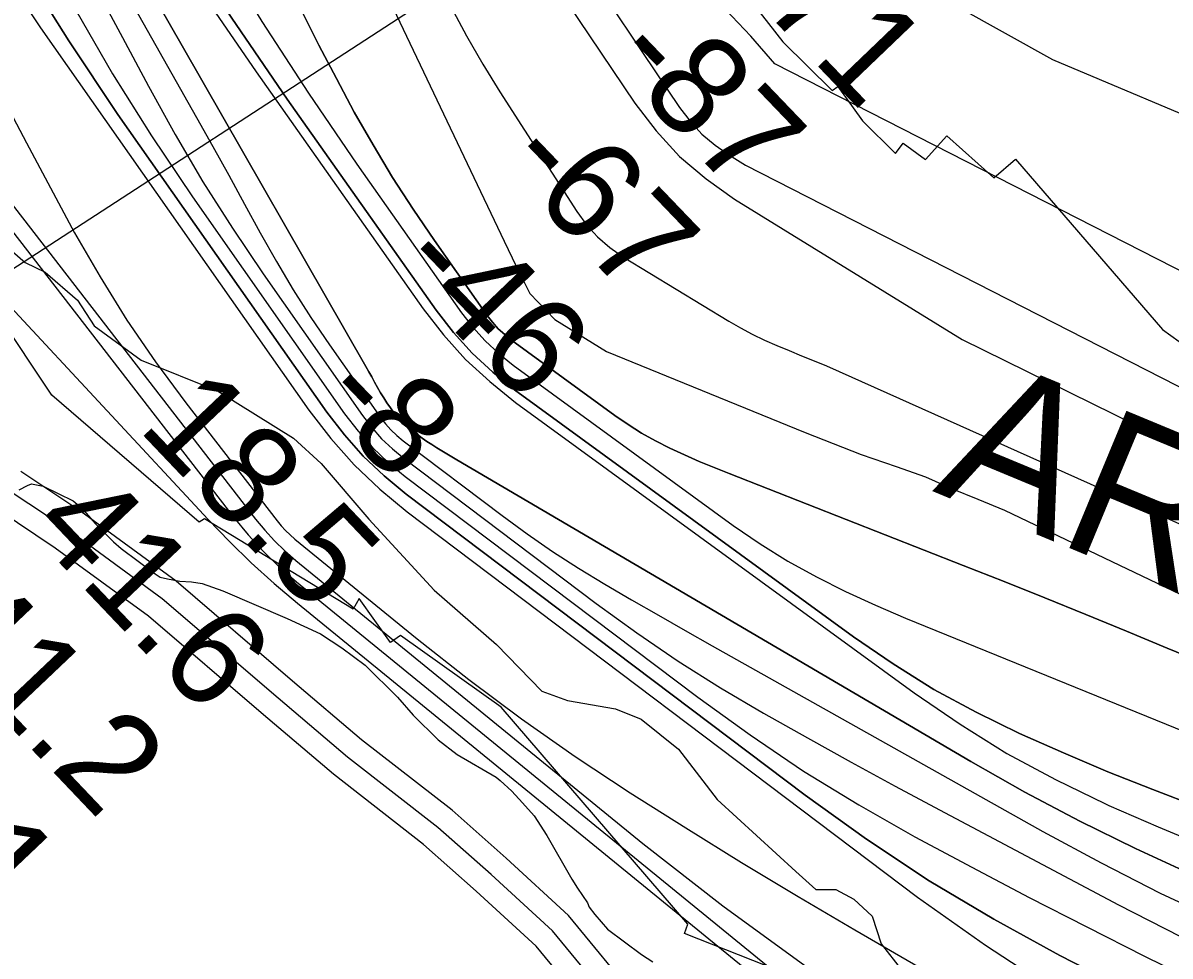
# Model space of a CAD drawing. Extents: x 3279314 to 3317160, y 734079 to 759431.
# Drawn here: x 3286173 to 3286944, y 753545 to 754173 of the extents above; entities that cross this region are included whole.
import ezdxf

# ---------------------------------------------------------------- set-up
doc = ezdxf.new("R2010")
doc.units = 0
for name, color, linetype in [('V-RIVR-EDGE', 7, 'Continuous'), ('V-RIVR-RANG', 7, 'Continuous'), ('V-ROAD-CNTR', 7, 'Continuous'), ('V-RRAP-RVMT', 7, 'Continuous'), ('V-RRAP-RVMT-IDEN', 7, 'Continuous'), ('V-SITE-VEGE', 7, 'Continuous'), ('V-TOPO-DPTH', 7, 'Continuous'), ('V-TOPO-MAJR', 7, 'Continuous'), ('V-TOPO-MINR', 7, 'Continuous'), ('V-TOPO-WATR', 7, 'Continuous')]:
    doc.layers.add(name, color=color, linetype=linetype)

msp = doc.modelspace()

# ---------------------------------------------------------------- linework, layer by layer
at = {"layer": 'V-RIVR-EDGE'}
msp.add_lwpolyline([(3286156.87, 754026.43), (3286174.22, 754011.61), (3286187.68, 754005.06), (3286209.37, 753986.31), (3286220.63, 753968.9), (3286252.3, 753945.78), (3286303.54, 753925.22), (3286354.76, 753893.37), (3286373.4, 753876.37), (3286405.48, 753838.91), (3286449.26, 753790.98), (3286491.34, 753754.37), (3286521.69, 753722.99), (3286539.06, 753716.87), (3286571.21, 753711.14), (3286588.58, 753704.14), (3286613.74, 753684.08), (3286639.74, 753650.11), (3286692.65, 753601.73), (3286706.09, 753589.53), (3286719.57, 753589.49), (3286731.72, 753582.94), (3286743.87, 753571.61), (3286749.91, 753552.9), (3286763.77, 753535.48)], dxfattribs=at)
at = {"layer": 'V-RIVR-RANG'}
msp.add_line((3286006.78, 753903.69), (3286744.31, 754383.73), dxfattribs=at)
at = {"layer": 'V-ROAD-CNTR'}
for points in [[(3286865.29, 753036.87), (3286848.01, 753069.1), (3286831.22, 753107.55), (3286795.9, 753218.68), (3286761.51, 753334.45), (3286747.09, 753372.24), (3286727.17, 753400.03), (3286693.16, 753430.96), (3286654.07, 753458.35), (3286586.61, 753515.15), (3286539.77, 753572.12), (3286497.66, 753610.73), (3286461.34, 753642.91), (3286400.5, 753690.34), (3286354.11, 753729.85), (3286275.79, 753797.04), (3286211.64, 753844), (3286171.31, 753870.84)], [(3286852.38, 753029.21), (3286834.5, 753062.54), (3286817.16, 753102.26), (3286781.56, 753214.27), (3286747.29, 753329.63), (3286733.77, 753365.08), (3286715.9, 753390), (3286683.78, 753419.22), (3286644.92, 753446.45), (3286575.9, 753504.56), (3286528.85, 753561.78), (3286487.61, 753599.59), (3286451.74, 753631.37), (3286391.02, 753678.7), (3286344.36, 753718.44), (3286266.46, 753785.28), (3286203.05, 753831.7), (3286163.55, 753857.99)], [(3286852.38, 753029.21), (3286834.5, 753062.54), (3286817.16, 753102.26), (3286781.56, 753214.27), (3286747.29, 753329.63), (3286733.77, 753365.08), (3286715.9, 753390), (3286683.78, 753419.22), (3286644.92, 753446.45), (3286575.9, 753504.56), (3286528.85, 753561.78), (3286487.61, 753599.59), (3286451.74, 753631.37), (3286391.02, 753678.7), (3286344.36, 753718.44), (3286266.46, 753785.28), (3286203.05, 753831.7), (3286163.55, 753857.99)], [(3286839.46, 753021.55), (3286821, 753055.99), (3286803.1, 753096.98), (3286767.22, 753209.86), (3286733.08, 753324.81), (3286720.44, 753357.92), (3286704.64, 753379.98), (3286674.39, 753407.48), (3286635.76, 753434.54), (3286565.19, 753493.97), (3286517.94, 753551.44), (3286477.57, 753588.45), (3286442.15, 753619.83), (3286381.54, 753667.07), (3286334.62, 753707.04), (3286257.13, 753773.52), (3286194.46, 753819.4), (3286155.78, 753845.14)]]:
    msp.add_lwpolyline(points, dxfattribs=at)
at = {"layer": 'V-RRAP-RVMT'}
for p, q in [((3286584.66, 754286.74), (3286683.95, 754160.18)), ((3286683.95, 754160.18), (3286717.02, 754127.33)), ((3286717.02, 754127.33), (3286720.89, 754130.1)), ((3286720.89, 754130.1), (3286737.45, 754107.04)), ((3286737.45, 754107.04), (3286759.7, 754084.93)), ((3286759.7, 754084.93), (3286764.7, 754091.92)), ((3286764.7, 754091.92), (3286779.92, 754080.98)), ((3286779.92, 754080.98), (3286794.15, 754096.9)), ((3286794.15, 754096.9), (3286825.79, 754068.47)), ((3286825.79, 754068.47), (3286840.42, 754081.09)), ((3286840.42, 754081.09), (3286939.23, 753966.39)), ((3286192.22, 753922.32), (3286152.05, 753982.5)), ((3286939.23, 753966.39), (3286964.41, 753948.29)), ((3286291.31, 753836.77), (3286192.22, 753922.32)), ((3286294.86, 753839.13), (3286291.31, 753836.77)), ((3286394.82, 753778.27), (3286294.86, 753839.13)), ((3286398.95, 753785.39), (3286394.82, 753778.27)), ((3286419.99, 753755.73), (3286398.95, 753785.39)), ((3286426.7, 753760.55), (3286419.99, 753755.73)), ((3286494.46, 753712.23), (3286426.7, 753760.55)), ((3286620.06, 753566.15), (3286494.46, 753712.23)), ((3286617.6, 753559.98), (3286620.06, 753566.15)), ((3286752.37, 753506.88), (3286617.6, 753559.98))]:
    msp.add_line(p, q, dxfattribs=at)
at = {"layer": 'V-SITE-VEGE'}
msp.add_lwpolyline([(3286170.29, 753858.63), (3286175.83, 753861.43), (3286178.59, 753862.56), (3286186.37, 753860.94), (3286206.4, 753851.06), (3286211.97, 753846.65), (3286221.47, 753835.6), (3286233.74, 753823.46), (3286238.76, 753819.05), (3286261.6, 753801.98), (3286264.94, 753799.78), (3286269.94, 753798.69), (3286278.27, 753797.07), (3286286.04, 753796.56), (3286293.26, 753795.49), (3286307.16, 753790.58), (3286350.55, 753771.95), (3286372.8, 753761.53), (3286387.27, 753752.18), (3286402.87, 753740.61), (3286424.63, 753719.09), (3286435.24, 753706.94), (3286451.98, 753690.39), (3286464.8, 753680.47), (3286490.96, 753665.08), (3286493.75, 753662.88), (3286501.55, 753655.7), (3286508.81, 753647.98), (3286516.63, 753639.14), (3286525.02, 753625.87), (3286541.83, 753596.55), (3286545.75, 753590.47), (3286552.46, 753580.53), (3286553.59, 753577.75), (3286557.5, 753572.78), (3286565.88, 753562.84), (3286588.72, 753545.76), (3286596.52, 753540.81)], dxfattribs=at)
at = {"layer": 'V-TOPO-DPTH'}
for p, q in [((3286371.72, 754157.97), (3286360.21, 754180.75)), ((3286371.72, 754157.97), (3286360.21, 754180.75)), ((3286383.56, 754135.36), (3286371.72, 754157.97)), ((3286383.56, 754135.36), (3286371.72, 754157.97)), ((3286395.62, 754112.87), (3286383.56, 754135.36)), ((3286395.62, 754112.87), (3286383.56, 754135.36)), ((3286408.22, 754090.69), (3286395.62, 754112.87)), ((3286408.22, 754090.69), (3286395.62, 754112.87)), ((3286421.32, 754068.82), (3286408.22, 754090.69)), ((3286421.32, 754068.82), (3286408.22, 754090.69)), ((3286435.15, 754047.42), (3286421.32, 754068.82)), ((3286435.15, 754047.42), (3286421.32, 754068.82)), ((3286449.49, 754026.32), (3286435.15, 754047.42)), ((3286449.49, 754026.32), (3286435.15, 754047.42)), ((3286484.95, 753976), (3286449.49, 754026.32)), ((3286484.95, 753976), (3286449.49, 754026.32)), ((3286488.57, 753971.36), (3286484.95, 753976)), ((3286488.57, 753971.36), (3286484.95, 753976)), ((3286492.46, 753967), (3286488.57, 753971.36)), ((3286492.46, 753967), (3286488.57, 753971.36)), ((3286496.77, 753963.04), (3286492.46, 753967)), ((3286496.77, 753963.04), (3286492.46, 753967)), ((3286501.34, 753959.34), (3286496.77, 753963.04)), ((3286501.34, 753959.34), (3286496.77, 753963.04)), ((3286570.83, 753908.68), (3286501.34, 753959.34)), ((3286570.83, 753908.68), (3286501.34, 753959.34)), ((3286579.74, 753902.56), (3286570.83, 753908.68)), ((3286579.74, 753902.56), (3286570.83, 753908.68)), ((3286588.87, 753896.78), (3286579.74, 753902.56)), ((3286588.87, 753896.78), (3286579.74, 753902.56)), ((3286598.3, 753891.53), (3286588.87, 753896.78)), ((3286598.3, 753891.53), (3286588.87, 753896.78)), ((3286607.94, 753886.63), (3286598.3, 753891.53)), ((3286607.94, 753886.63), (3286598.3, 753891.53)), ((3286617.78, 753882.1), (3286607.94, 753886.63)), ((3286617.78, 753882.1), (3286607.94, 753886.63)), ((3286627.68, 753877.7), (3286617.78, 753882.1)), ((3286627.68, 753877.7), (3286617.78, 753882.1)), ((3286637.67, 753873.51), (3286627.68, 753877.7)), ((3286637.67, 753873.51), (3286627.68, 753877.7)), ((3286647.72, 753869.45), (3286637.67, 753873.51)), ((3286647.72, 753869.45), (3286637.67, 753873.51)), ((3286805.18, 753807.74), (3286647.72, 753869.45)), ((3286805.18, 753807.74), (3286647.72, 753869.45)), ((3286832.7, 753796.86), (3286805.18, 753807.74)), ((3286832.7, 753796.86), (3286805.18, 753807.74)), ((3286860.18, 753785.86), (3286832.7, 753796.86)), ((3286860.18, 753785.86), (3286832.7, 753796.86)), ((3286887.58, 753774.68), (3286860.18, 753785.86)), ((3286887.58, 753774.68), (3286860.18, 753785.86)), ((3286914.94, 753763.4), (3286887.58, 753774.68)), ((3286914.94, 753763.4), (3286887.58, 753774.68)), ((3286942.28, 753752.05), (3286914.94, 753763.4)), ((3286942.28, 753752.05), (3286914.94, 753763.4)), ((3286969.63, 753740.75), (3286942.28, 753752.05)), ((3286969.63, 753740.75), (3286942.28, 753752.05))]:
    msp.add_line(p, q, dxfattribs=at)
for points in [[(3286169.77, 754471.69), (3286194.68, 754422.76), (3286219.99, 754374.05), (3286245.93, 754325.67), (3286272.28, 754277.5), (3286274.9, 754272.78), (3286303.66, 754222.91), (3286333.46, 754173.69), (3286364.82, 754125.45), (3286397.22, 754077.87), (3286467.78, 753977.74), (3286475.43, 753967.96), (3286483.64, 753958.74), (3286492.73, 753950.38), (3286502.39, 753942.58), (3286650.42, 753834.64), (3286668.58, 753822.21), (3286687.17, 753810.51), (3286706.42, 753799.93), (3286726.11, 753790.09), (3286746.21, 753781.03), (3286766.44, 753772.26), (3286786.85, 753763.91), (3287702.05, 753391.38)], [(3286169.77, 754471.69), (3286194.68, 754422.76), (3286219.99, 754374.05), (3286245.93, 754325.67), (3286272.28, 754277.5), (3286274.9, 754272.78), (3286303.66, 754222.91), (3286333.46, 754173.69), (3286364.82, 754125.45), (3286397.22, 754077.87), (3286467.78, 753977.74), (3286475.43, 753967.96), (3286483.64, 753958.74), (3286492.73, 753950.38), (3286502.39, 753942.58), (3286650.42, 753834.64), (3286668.58, 753822.21), (3286687.17, 753810.51), (3286706.42, 753799.93), (3286726.11, 753790.09), (3286746.21, 753781.03), (3286766.44, 753772.26), (3286786.85, 753763.91), (3287702.05, 753391.38)], [(3286963.02, 753645.28), (3286932.69, 753656.84), (3286902.54, 753668.83), (3286872.65, 753681.48), (3286842.94, 753694.57), (3286813.88, 753708.84), (3286785.47, 753724.26), (3286758.07, 753741.39), (3286731.32, 753759.65), (3286503.43, 753925.81), (3286488.69, 753937.71), (3286474.83, 753950.48), (3286462.28, 753964.55), (3286450.62, 753979.48), (3286350.46, 754121.61), (3286297.22, 754199.59), (3286245.58, 754278.58), (3286196.31, 754359.07), (3286148.63, 754440.57)], [(3286963.02, 753645.28), (3286932.69, 753656.84), (3286902.54, 753668.83), (3286872.65, 753681.48), (3286842.94, 753694.57), (3286813.88, 753708.84), (3286785.47, 753724.26), (3286758.07, 753741.39), (3286731.32, 753759.65), (3286503.43, 753925.81), (3286488.69, 753937.71), (3286474.83, 753950.48), (3286462.28, 753964.55), (3286450.62, 753979.48), (3286350.46, 754121.61), (3286297.22, 754199.59), (3286245.58, 754278.58), (3286196.31, 754359.07), (3286148.63, 754440.57)], [(3286216.1, 754268.72), (3286279.83, 754157.32), (3286403.28, 753941.6), (3286405.29, 753938.07), (3286407.29, 753934.54), (3286409.28, 753931), (3286411.25, 753927.46), (3286413.27, 753923.94), (3286415.37, 753920.47), (3286417.57, 753917.07), (3286419.85, 753913.71), (3286425.14, 753906.17), (3286425.7, 753905.44), (3286426.31, 753904.75), (3286426.97, 753904.12), (3286427.68, 753903.54), (3286438.06, 753895.7), (3286441.23, 753893.38), (3286444.44, 753891.13), (3286447.72, 753888.98), (3286451.05, 753886.89), (3286454.41, 753884.86), (3286457.78, 753882.84), (3286461.16, 753880.83), (3286464.54, 753878.84), (3286810.29, 753675.71), (3286846.69, 753655.17), (3286883.53, 753635.5), (3286921.03, 753617.12), (3286958.98, 753599.6)], [(3286958.98, 753599.6), (3286921.03, 753617.12), (3286883.53, 753635.5), (3286846.69, 753655.17), (3286810.29, 753675.71), (3286464.54, 753878.84), (3286461.16, 753880.83), (3286457.78, 753882.84), (3286454.41, 753884.86), (3286451.05, 753886.89), (3286447.72, 753888.98), (3286444.44, 753891.13), (3286441.23, 753893.38), (3286438.06, 753895.7), (3286427.68, 753903.54), (3286426.97, 753904.12), (3286426.31, 753904.75), (3286425.7, 753905.44), (3286425.14, 753906.17), (3286419.85, 753913.71), (3286417.57, 753917.07), (3286415.37, 753920.47), (3286413.27, 753923.94), (3286411.25, 753927.46), (3286409.28, 753931), (3286407.29, 753934.54), (3286405.29, 753938.07), (3286403.28, 753941.6), (3286279.83, 754157.32), (3286216.1, 754268.72)], [(3286961.02, 753499.32), (3286924.47, 753517.39), (3286888.11, 753535.84), (3286870.28, 753545.06), (3286825.83, 753569.49), (3286782.3, 753595.38), (3286740.13, 753623.45), (3286698.89, 753652.98), (3286430.45, 753855.64), (3286415.6, 753868), (3286401.61, 753881.19), (3286388.92, 753895.63), (3286377.09, 753910.91), (3286236.65, 754111.18), (3286203.57, 754160.73), (3286172.05, 754211.2)], [(3286222.27, 754195.75), (3286239.78, 754163.05), (3286257.14, 754130.28), (3286275.01, 754097.82), (3286293.68, 754065.85), (3286313.57, 754034.62), (3286334.26, 754003.88), (3286401.12, 753908.54), (3286407.31, 753900.54), (3286413.96, 753892.97), (3286421.28, 753886.06), (3286429.07, 753879.59), (3286558.31, 753782.01), (3286585.61, 753762.24), (3286613.39, 753743.21), (3286641.91, 753725.3), (3286670.92, 753708.14), (3286700.35, 753691.64), (3286729.87, 753675.3), (3286759.52, 753659.19), (3286789.24, 753643.23), (3286909.68, 753579.14), (3286951.38, 753557.83)], [(3286222.27, 754195.75), (3286239.78, 754163.05), (3286257.14, 754130.28), (3286275.01, 754097.82), (3286293.68, 754065.85), (3286313.57, 754034.62), (3286334.26, 754003.88), (3286401.12, 753908.54), (3286407.31, 753900.54), (3286413.96, 753892.97), (3286421.28, 753886.06), (3286429.07, 753879.59), (3286558.31, 753782.01), (3286585.61, 753762.24), (3286613.39, 753743.21), (3286641.91, 753725.3), (3286670.92, 753708.14), (3286700.35, 753691.64), (3286729.87, 753675.3), (3286759.52, 753659.19), (3286789.24, 753643.23), (3286909.68, 753579.14), (3286951.38, 753557.83)]]:
    msp.add_lwpolyline(points, dxfattribs=at)
at = {"layer": 'V-TOPO-MAJR'}
for points in [[(3286234.59, 754545.25), (3286255.38, 754504.5), (3286275.82, 754463.58), (3286295.76, 754422.41), (3286315.36, 754381.07), (3286335.51, 754340.05), (3286356.73, 754299.63), (3286379.57, 754260.09), (3286403.48, 754221.14), (3286496.43, 754025.93), (3286504.48, 754009.22), (3286513.78, 753990.65), (3286530.49, 753973.32), (3286565.17, 753951.66), (3286698.88, 753897.24), (3286736.64, 753882.39), (3286760.17, 753874.36), (3286779.79, 753867.26), (3286797.35, 753859.52), (3286815.12, 753852.2), (3286832.89, 753844.88), (3287671.24, 753443.77)], [(3286155.46, 754063.36), (3286329.11, 753838.83), (3286335.34, 753831.33), (3286341.88, 753824.13), (3286348.9, 753817.4), (3286356.24, 753810.98), (3286589.68, 753620.42), (3286643.52, 753578.51), (3286698.58, 753538.32), (3286755.43, 753500.74), (3286813.49, 753464.88), (3286862.53, 753436.15), (3286897.23, 753416.45), (3286932.26, 753397.39), (3286967.81, 753379.3)]]:
    msp.add_lwpolyline(points, dxfattribs=at)
at = {"layer": 'V-TOPO-MINR'}
for p, q in [((3286360.21, 754180.75), (3286371.72, 754157.97)), ((3286371.72, 754157.97), (3286383.56, 754135.36)), ((3286383.56, 754135.36), (3286395.62, 754112.87)), ((3286395.62, 754112.87), (3286408.22, 754090.69)), ((3286408.22, 754090.69), (3286421.32, 754068.82)), ((3286421.32, 754068.82), (3286435.15, 754047.42)), ((3286435.15, 754047.42), (3286449.49, 754026.32)), ((3286449.49, 754026.32), (3286484.95, 753976)), ((3286484.95, 753976), (3286488.57, 753971.36)), ((3286488.57, 753971.36), (3286492.46, 753967)), ((3286492.46, 753967), (3286496.77, 753963.04)), ((3286496.77, 753963.04), (3286501.34, 753959.34)), ((3286501.34, 753959.34), (3286570.83, 753908.68)), ((3286570.83, 753908.68), (3286579.74, 753902.56)), ((3286579.74, 753902.56), (3286588.87, 753896.78)), ((3286588.87, 753896.78), (3286598.3, 753891.53)), ((3286598.3, 753891.53), (3286607.94, 753886.63)), ((3286607.94, 753886.63), (3286617.78, 753882.1)), ((3286617.78, 753882.1), (3286627.68, 753877.7)), ((3286627.68, 753877.7), (3286637.67, 753873.51)), ((3286637.67, 753873.51), (3286647.72, 753869.45)), ((3286647.72, 753869.45), (3286805.18, 753807.74)), ((3286805.18, 753807.74), (3286832.7, 753796.86)), ((3286832.7, 753796.86), (3286860.18, 753785.86)), ((3286860.18, 753785.86), (3286887.58, 753774.68)), ((3286887.58, 753774.68), (3286914.94, 753763.4)), ((3286914.94, 753763.4), (3286942.28, 753752.05)), ((3286942.28, 753752.05), (3286969.63, 753740.75))]:
    msp.add_line(p, q, dxfattribs=at)
for points in [[(3287257.02, 754018.6), (3286986.86, 754096.91), (3286865.46, 754148.08), (3286769.96, 754201.49), (3286756.72, 754219.82), (3286743.51, 754238.15), (3286730.31, 754256.5), (3286605.13, 754430.72), (3286537.43, 754527.27)], [(3286338.13, 754515.41), (3286364.62, 754463.09), (3286392.58, 754411.62), (3286422.75, 754361.42), (3286454.4, 754312.06), (3286584.34, 754118.86), (3286598.7, 754100.21), (3286614.45, 754083), (3286632.26, 754067.93), (3286651.45, 754054.3), (3286804.48, 753959.81), (3287736.69, 753500.4)], [(3286169.77, 754471.69), (3286194.68, 754422.76), (3286219.99, 754374.05), (3286245.93, 754325.67), (3286272.28, 754277.5), (3286274.9, 754272.78), (3286303.66, 754222.91), (3286333.46, 754173.69), (3286364.82, 754125.45), (3286397.22, 754077.87), (3286467.78, 753977.74), (3286475.43, 753967.96), (3286483.64, 753958.74), (3286492.73, 753950.38), (3286502.39, 753942.58), (3286650.42, 753834.64), (3286668.58, 753822.21), (3286687.17, 753810.51), (3286706.42, 753799.93), (3286726.11, 753790.09), (3286746.21, 753781.03), (3286766.44, 753772.26), (3286786.85, 753763.91), (3287702.05, 753391.38)], [(3286148.63, 754440.57), (3286196.31, 754359.07), (3286245.58, 754278.58), (3286297.22, 754199.59), (3286350.46, 754121.61), (3286450.62, 753979.48), (3286462.28, 753964.55), (3286474.83, 753950.48), (3286488.69, 753937.71), (3286503.43, 753925.81), (3286731.32, 753759.65), (3286758.07, 753741.39), (3286785.47, 753724.26), (3286813.88, 753708.84), (3286842.94, 753694.57), (3286872.65, 753681.48), (3286902.54, 753668.83), (3286932.69, 753656.84), (3286963.02, 753645.28)], [(3286141.38, 754428.93), (3286201.63, 754331.03), (3286264.67, 754234.9), (3286329.56, 754139.95), (3286442.03, 753980.36), (3286455.71, 753962.85), (3286470.42, 753946.36), (3286486.67, 753931.38), (3286503.96, 753917.43), (3286772.24, 753721.82), (3286803.04, 753700.81), (3286834.62, 753681.14), (3286867.36, 753663.48), (3286900.89, 753647.17), (3286903.15, 753646.16), (3286936.28, 753631.73), (3286969.62, 753617.8)], [(3286678.42, 754145.31), (3286662.29, 754163.92), (3286645.3, 754181.84), (3286515.5, 754309.75), (3286509.22, 754311.44), (3286504.47, 754310.81), (3286502.05, 754306.68), (3286501.17, 754300.23), (3286509.52, 754281.09), (3286518.65, 754262.36), (3286528.96, 754244.25), (3286540.06, 754226.55), (3286614.41, 754115.99), (3286621.6, 754106.66), (3286629.47, 754098.06), (3286638.37, 754090.53), (3286647.97, 754083.71), (3286658.65, 754077.11), (3287736.71, 753526.13)], [(3286162.29, 754268.77), (3286184.94, 754224.82), (3286208.31, 754181.32), (3286232.86, 754138.53), (3286259.18, 754096.8), (3286286.68, 754055.79), (3286389.1, 753909.72), (3286398.11, 753898.08), (3286407.78, 753887.08), (3286418.44, 753877.03), (3286429.76, 753867.62), (3286626.57, 753719.02), (3286661.86, 753693.61), (3286697.85, 753669.29), (3286734.9, 753646.61), (3286772.65, 753625.03), (3286811.04, 753604.48), (3286849.58, 753584.21), (3286888.32, 753564.35), (3286927.22, 753544.77), (3286963.2, 753526.89)], [(3286216.1, 754268.72), (3286279.83, 754157.32), (3286403.28, 753941.6), (3286405.29, 753938.07), (3286407.29, 753934.54), (3286409.28, 753931), (3286411.25, 753927.46), (3286413.27, 753923.94), (3286415.37, 753920.47), (3286417.57, 753917.07), (3286419.85, 753913.71), (3286425.14, 753906.17), (3286425.7, 753905.44), (3286426.31, 753904.75), (3286426.97, 753904.12), (3286427.68, 753903.54), (3286438.06, 753895.7), (3286441.23, 753893.38), (3286444.44, 753891.13), (3286447.72, 753888.98), (3286451.05, 753886.89), (3286454.41, 753884.86), (3286457.78, 753882.84), (3286461.16, 753880.83), (3286464.54, 753878.84), (3286810.29, 753675.71), (3286846.69, 753655.17), (3286883.53, 753635.5), (3286921.03, 753617.12), (3286958.98, 753599.6)], [(3286209.51, 754251.28), (3286289.55, 754109.08), (3286300.37, 754089.74), (3286311.12, 754070.37), (3286321.77, 754050.94), (3286332.36, 754031.47), (3286343.22, 754012.18), (3286354.52, 753993.16), (3286366.48, 753974.55), (3286378.87, 753956.21), (3286413.13, 753907.35), (3286416.51, 753902.99), (3286420.13, 753898.86), (3286424.13, 753895.09), (3286428.37, 753891.56), (3286495.04, 753841.23), (3286511.85, 753828.99), (3286528.92, 753817.16), (3286546.39, 753805.93), (3286564.13, 753795.1), (3286582.11, 753784.63), (3286600.12, 753774.22), (3286618.19, 753763.91), (3286636.3, 753753.67), (3286858.77, 753628.68), (3286898.05, 753607.48), (3286937.77, 753587.19), (3286978.17, 753568.27)], [(3286011.44, 754231.9), (3286314.6, 753839.92), (3286324.28, 753828.25), (3286334.46, 753817.06), (3286345.38, 753806.59), (3286356.8, 753796.6), (3286767.64, 753461.22), (3286827.42, 753415.42), (3286888.89, 753372.2), (3286952.91, 753332.85)], [(3286146.94, 754226.11), (3286184.57, 754169.5), (3286365.08, 753912.1), (3286379.72, 753893.18), (3286395.44, 753875.3), (3286412.76, 753858.97), (3286431.15, 753843.67), (3286774.52, 753584.42), (3286820.07, 753552.05), (3286866.73, 753521.5), (3286915.07, 753493.68), (3286964.53, 753467.68)], [(3286172.05, 754211.2), (3286203.57, 754160.73), (3286236.65, 754111.18), (3286377.09, 753910.91), (3286388.92, 753895.63), (3286401.61, 753881.19), (3286415.6, 753868), (3286430.45, 753855.64), (3286698.89, 753652.98), (3286740.13, 753623.45), (3286782.3, 753595.38), (3286825.83, 753569.49), (3286870.28, 753545.06), (3286888.11, 753535.84), (3286924.47, 753517.39), (3286961.02, 753499.32)], [(3286460.84, 754183.53), (3286471.07, 754164.12), (3286482.06, 754145.13), (3286493.55, 754126.42), (3286545.28, 754045.86), (3286551.9, 754036.95), (3286559.22, 754028.75), (3286567.59, 754021.62), (3286576.65, 754015.21), (3286647.5, 753972.02), (3286655.33, 753967.5), (3286663.29, 753963.23), (3286671.44, 753959.34), (3286679.72, 753955.7), (3286688.1, 753952.26), (3286696.48, 753948.81), (3286704.86, 753945.38), (3286713.24, 753941.94), (3287713.31, 753494.18)], [(3287570.9, 753778.44), (3287404.45, 753813.24), (3287150.31, 753904.31), (3286678.42, 754145.31)], [(3286159.24, 754122.48), (3286175.12, 754092.08), (3286191.23, 754061.81), (3286207.5, 754031.62), (3286224.58, 754001.94), (3286242.58, 753972.87), (3286261.95, 753944.69), (3286282.24, 753917.1), (3286343.62, 753837.74), (3286346.39, 753834.41), (3286349.3, 753831.21), (3286352.42, 753828.22), (3286355.68, 753825.36), (3286437.92, 753758.22), (3286472.66, 753730.86), (3286507.99, 753704.33), (3286544.23, 753679.04), (3286581.06, 753654.58), (3286618.5, 753630.98), (3286656.13, 753607.72), (3286694.06, 753584.93), (3286732.19, 753562.48), (3286868.74, 753483.24)], [(3286161.52, 753984.9), (3286297.26, 753838.62), (3286311.6, 753823.79), (3286326.34, 753809.38), (3286341.65, 753795.59), (3286357.36, 753782.22), (3286959.34, 753290.8)]]:
    msp.add_lwpolyline(points, dxfattribs=at)
at = {"layer": 'V-TOPO-WATR'}
msp.add_lwpolyline([(3286222.27, 754195.75), (3286239.78, 754163.05), (3286257.14, 754130.28), (3286275.01, 754097.82), (3286293.68, 754065.85), (3286313.57, 754034.62), (3286334.26, 754003.88), (3286401.12, 753908.54), (3286407.31, 753900.54), (3286413.96, 753892.97), (3286421.28, 753886.06), (3286429.07, 753879.59), (3286558.31, 753782.01), (3286585.61, 753762.24), (3286613.39, 753743.21), (3286641.91, 753725.3), (3286670.92, 753708.14), (3286700.35, 753691.64), (3286729.87, 753675.3), (3286759.52, 753659.19), (3286789.24, 753643.23), (3286909.68, 753579.14), (3286951.38, 753557.83)], dxfattribs=at)

# ---------------------------------------------------------------- texts
at = {"layer": 'V-RIVR-RANG'}
for s, rotation, p in [('-71', 313.80661, (3286647.72, 754205.84)), ('-87', 313.80661, (3286565.36, 754147.24)), ('-67', 313.80661, (3286493.77, 754077.42)), ('-46', 313.80661, (3286421.45, 754008.35)), ('18.5', 313.53833, (3286249.18, 753899.84)), ('-8', 313.80661, (3286368.86, 753918.72)), ('41.6', 313.53833, (3286175.59, 753832.11)), ('41.2', 313.53833, (3286104.54, 753761.7)), ('38.1', 313.53833, (3286033.86, 753690.92))]:
    msp.add_text(s, height=67, rotation=rotation, dxfattribs=at).set_placement(p)
at = {"layer": 'V-RRAP-RVMT-IDEN'}
msp.add_text('ARBROTH', height=100, rotation=337.44588, dxfattribs=at).set_placement((3286784.1, 753857.82))

doc.saveas('drawing.dxf')
